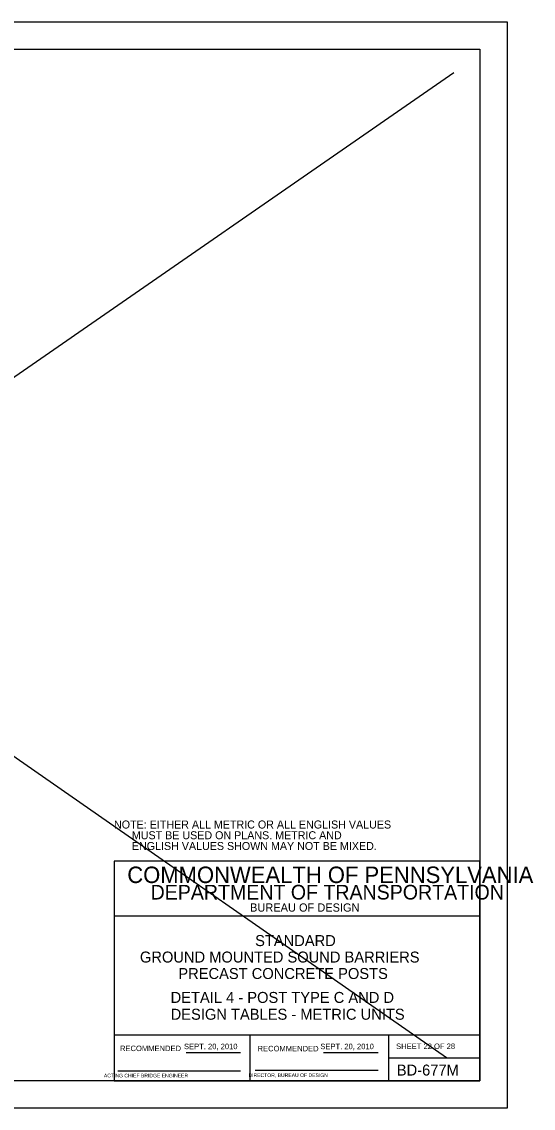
# Model space of a CAD drawing. Extents: x 3351 to 8430, y -3586 to 1457.
# Drawn here: x 7701 to 7981, y -2398 to -1804 of the extents above; entities that cross this region are included whole.
import ezdxf

# ---------------------------------------------------------------- set-up
doc = ezdxf.new("R2010")
doc.units = 0
for name, color, linetype in [('1', 7, 'Continuous'), ('2', 7, 'Continuous'), ('PLT-BNDY', 7, 'Continuous')]:
    doc.layers.add(name, color=color, linetype=linetype)

msp = doc.modelspace()

# ---------------------------------------------------------------- linework, layer by layer
at = {"layer": '1'}
for p, q in [((7144.64, -1822.02), (7933.07, -2370.51)), ((7152.2, -2374.96), (7937.23, -1832.15))]:
    msp.add_line(p, q, dxfattribs=at)
at = {"layer": '2'}
for p, q in [((7165.34, -1819.31), (7951.34, -1819.31)), ((7951.34, -1819.31), (7951.34, -2383.31)), ((7951.34, -2263.31), (7751.34, -2263.31)), ((7751.34, -2263.31), (7751.34, -2383.31)), ((7951.34, -2383.31), (7951.34, -2263.31)), ((7951.34, -2293.31), (7751.34, -2293.31)), ((7951.34, -2358.31), (7751.34, -2358.31)), ((7825.84, -2383.31), (7825.84, -2358.31)), ((7901.34, -2358.31), (7901.34, -2383.31)), ((7790.81, -2367.81), (7820.57, -2367.81)), ((7865.81, -2367.81), (7895.71, -2367.81)), ((7901.34, -2370.81), (7951.34, -2370.81)), ((7753.34, -2377.81), (7820.57, -2377.81)), ((7828.47, -2377.43), (7895.71, -2377.43)), ((7951.34, -2383.31), (7165.34, -2383.31)), ((7751.34, -2383.31), (7951.34, -2383.31))]:
    msp.add_line(p, q, dxfattribs=at)
at = {"layer": 'PLT-BNDY'}
msp.add_lwpolyline([(7125.34, -1804.31), (7966.34, -1804.31), (7966.34, -2398.31), (7125.34, -2398.31)], close=True, dxfattribs=at)

# ---------------------------------------------------------------- texts
at = {"layer": '1'}
for s, height, p in [('STANDARD', 6, (7828.48, -2309.64)), ('GROUND MOUNTED SOUND BARRIERS', 6, (7765.5, -2318.64)), ('PRECAST CONCRETE POSTS', 6, (7786.5, -2327.64)), ('DETAIL 4 - POST TYPE C AND D', 6, (7782.29, -2340.71)), ('DESIGN TABLES - METRIC UNITS', 6, (7782.31, -2349.91)), ('SHEET 22 OF 28', 3, (7905.59, -2365.92)), ('BD-677M', 6, (7905.97, -2380.43))]:
    msp.add_text(s, height=height, dxfattribs=at).set_placement(p)
at = {"layer": '2'}
for s, height, p in [('NOTE: EITHER ALL METRIC OR ALL ENGLISH VALUES', 4.375, (7751.34, -2245.37)), ('      MUST BE USED ON PLANS. METRIC AND', 4.375, (7751.34, -2251.24)), ('      ENGLISH VALUES SHOWN MAY NOT BE MIXED.', 4.375, (7751.34, -2257.12)), ('COMMONWEALTH OF PENNSYLVANIA', 9, (7758.59, -2275.18)), ('DEPARTMENT OF TRANSPORTATION', 8.0002, (7771.34, -2284.18)), ('BUREAU OF DESIGN', 4.5, (7825.72, -2290.81)), ('SEPT. 20, 2010', 3, (7789.61, -2366)), ('       ACTING CHIEF BRIDGE ENGINEER', 2.0002, (7740.43, -2381.43))]:
    msp.add_text(s, height=height, dxfattribs=at).set_placement(p)
for s, height, p in [('RECOMMENDED', 3, (7754.61, -2367.06)), ('SEPT. 20, 2010', 3, (7864.16, -2366)), ('RECOMMENDED', 3, (7829.83, -2367.18)), ('   DIRECTOR, BUREAU OF DESIGN', 2.0002, (7822.54, -2381.25))]:
    msp.add_text(s, height=height, rotation=360, dxfattribs=at).set_placement(p)

doc.saveas('drawing.dxf')
